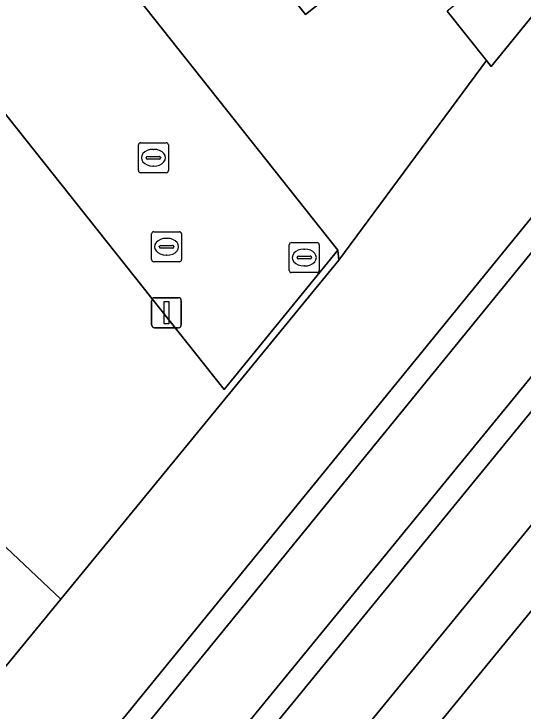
# Model space of a CAD drawing. Extents: x 157320 to 158835, y 386650 to 388491.
# Drawn here: x 157855.8 to 157872.77, y 387375.68 to 387398.91 of the extents above; entities that cross this region are included whole.
import ezdxf

# ---------------------------------------------------------------- set-up
doc = ezdxf.new("R2010")
doc.units = 0
for name, color, linetype in [('IMGEO_Brandkraan', 7, 'Continuous'), ('IMGEO_Erf', 7, 'Continuous'), ('IMGEO_Groenvoorziening', 7, 'Continuous'), ('IMGEO_Kolk', 7, 'Continuous'), ('IMGEO_Lichtmast', 7, 'Continuous'), ('IMGEO_Oever', 7, 'Continuous'), ('IMGEO_Pand', 7, 'Continuous'), ('IMGEO_Rijbaan_lokaal_open', 7, 'Continuous'), ('IMGEO_Rioolput', 7, 'Continuous'), ('IMGEO_Voetpad_halfverhard', 7, 'Continuous'), ('IMGEO_Waterloop', 7, 'Continuous')]:
    doc.layers.add(name, color=color, linetype=linetype)

msp = doc.modelspace()

# ---------------------------------------------------------------- linework, layer by layer
at = {"layer": 'IMGEO_Brandkraan'}
for p, q in [((157864.98, 387390.369), (157864.98, 387391.221)), ((157865.055, 387391.295), (157865.907, 387391.295)), ((157865.981, 387391.221), (157865.981, 387390.369)), ((157865.468, 387391.075), (157865.493, 387391.075)), ((157865.239, 387390.789), (157865.239, 387390.801)), ((157865.677, 387390.752), (157865.279, 387390.752)), ((157865.282, 387390.838), (157865.68, 387390.838)), ((157865.723, 387390.801), (157865.723, 387390.789)), ((157865.491, 387390.515), (157865.466, 387390.515)), ((157865.907, 387390.295), (157865.055, 387390.295))]:
    msp.add_line(p, q, dxfattribs=at)
for points in [[(157864.98, 387390.369), (157864.98, 387391.221)], [(157865.055, 387391.295), (157865.907, 387391.295)], [(157865.981, 387391.221), (157865.981, 387390.369)], [(157865.907, 387390.295), (157865.055, 387390.295)]]:
    msp.add_lwpolyline(points, dxfattribs=at)
for centre, radius, start, end in [((157865.057, 387391.219), 0.0765, 91.552, 178.448), ((157865.057, 387391.219), 0.0765, 91.552, 178.448), ((157865.905, 387391.219), 0.0765, 1.552, 88.448), ((157865.905, 387391.219), 0.0765, 1.552, 88.448), ((157865.279, 387390.798), 0.0403, 85.8775, 175.7526), ((157865.276, 387390.788), 0.0366, 178.938, 274.7102), ((157865.68, 387390.795), 0.043, 264.8664, 352.4533), ((157865.684, 387390.8), 0.0386, 1.7309, 96.639), ((157865.057, 387390.371), 0.0765, 181.552, 268.448), ((157865.057, 387390.371), 0.0765, 181.552, 268.448), ((157865.905, 387390.371), 0.0765, 271.552, 358.448), ((157865.905, 387390.371), 0.0765, 271.552, 358.448)]:
    msp.add_arc(centre, radius, start, end, dxfattribs=at)
for centre, major_axis, ratio, start_param, end_param in [((157865.467, 387390.795), (-0.387, 0.002), 0.722429, 4.712389, 7.853982), ((157865.492, 387390.795), (-0.39, 0.002), 0.717154, 1.570796, 4.712389)]:
    msp.add_ellipse(centre, major_axis=major_axis, ratio=ratio, start_param=start_param, end_param=end_param, dxfattribs=at)
at = {"layer": 'IMGEO_Erf'}
for points in [[(157846.356, 387416.537), (157866.597, 387391.046), (157866.632, 387390.707), (157871.553, 387397.366), (157870.249, 387399.009)], [(157869.841, 387402.323), (157865.524, 387398.899), (157861.785, 387403.612)]]:
    msp.add_lwpolyline(points, dxfattribs=at)
at = {"layer": 'IMGEO_Groenvoorziening'}
for points in [[(157828.004, 387336.888), (157908.816, 387436.002)], [(157912.806, 387431.732), (157897.513, 387415.546), (157802.346, 387299.362), (157799.92, 387296.93), (157798.446, 387295.811), (157795.385, 387293.489), (157794.925, 387294.062), (157794.223, 387293.53), (157794.308, 387293.403), (157794.989, 387292.395), (157795.369, 387291.825)], [(157798.183, 387291.485), (157800.631, 387293.293), (157854.915, 387359.754), (157911.025, 387428.24)], [(157912.17, 387426.729), (157856.037, 387358.279)], [(157877.526, 387404.309), (157871.71, 387397.168), (157871.553, 387397.366), (157866.632, 387390.707), (157857.36, 387379.415), (157849.436, 387369.766), (157847.578, 387367.391), (157842.593, 387361.257), (157836.221, 387353.416), (157833.095, 387349.569), (157829.944, 387345.69)], [(157846.987, 387377.208), (157831.509, 387395.266), (157829.731, 387393.075), (157849.436, 387369.766), (157857.36, 387379.415)], [(157857.36, 387379.415), (157854.121, 387382.466)]]:
    msp.add_lwpolyline(points, dxfattribs=at)
msp.add_lwpolyline([(157866.632, 387390.707), (157866.597, 387391.046), (157862.808, 387386.396), (157854.949, 387396.271), (157854.368, 387386.789), (157855.36, 387386.724), (157855.192, 387383.727), (157854.205, 387383.798), (157854.121, 387382.466), (157857.36, 387379.415)], close=True, dxfattribs=at)
at = {"layer": 'IMGEO_Kolk'}
for p, q in [((157859.949, 387393.696), (157859.949, 387394.548)), ((157860.024, 387394.622), (157860.876, 387394.622)), ((157860.95, 387394.548), (157860.95, 387393.696)), ((157860.437, 387394.402), (157860.462, 387394.402)), ((157860.208, 387394.116), (157860.208, 387394.128)), ((157860.646, 387394.079), (157860.248, 387394.079)), ((157860.251, 387394.165), (157860.649, 387394.165)), ((157860.692, 387394.128), (157860.692, 387394.116)), ((157860.46, 387393.842), (157860.435, 387393.842)), ((157860.876, 387393.622), (157860.024, 387393.622))]:
    msp.add_line(p, q, dxfattribs=at)
for points in [[(157859.949, 387393.696), (157859.949, 387394.548)], [(157860.024, 387394.622), (157860.876, 387394.622)], [(157860.95, 387394.548), (157860.95, 387393.696)], [(157860.876, 387393.622), (157860.024, 387393.622)]]:
    msp.add_lwpolyline(points, dxfattribs=at)
for centre, radius, start, end in [((157860.026, 387394.546), 0.0765, 91.552, 178.448), ((157860.026, 387394.546), 0.0765, 91.552, 178.448), ((157860.874, 387394.546), 0.0765, 1.552, 88.448), ((157860.874, 387394.546), 0.0765, 1.552, 88.448), ((157860.248, 387394.125), 0.0403, 85.8775, 175.7526), ((157860.245, 387394.115), 0.0366, 178.938, 274.7102), ((157860.649, 387394.122), 0.043, 264.8664, 352.4533), ((157860.653, 387394.127), 0.0386, 1.7309, 96.639), ((157860.026, 387393.698), 0.0765, 181.552, 268.448), ((157860.026, 387393.698), 0.0765, 181.552, 268.448), ((157860.874, 387393.698), 0.0765, 271.552, 358.448), ((157860.874, 387393.698), 0.0765, 271.552, 358.448)]:
    msp.add_arc(centre, radius, start, end, dxfattribs=at)
for centre, major_axis, ratio, start_param, end_param in [((157860.436, 387394.122), (-0.387, 0.002), 0.722429, 4.712389, 7.853982), ((157860.461, 387394.122), (-0.39, 0.002), 0.717154, 1.570796, 4.712389)]:
    msp.add_ellipse(centre, major_axis=major_axis, ratio=ratio, start_param=start_param, end_param=end_param, dxfattribs=at)
at = {"layer": 'IMGEO_Lichtmast'}
for p, q in [((157860.389, 387388.558), (157860.389, 387389.358)), ((157860.389, 387389.358), (157860.389, 387388.558)), ((157860.489, 387389.458), (157861.279, 387389.458)), ((157861.279, 387389.458), (157860.489, 387389.458)), ((157861.379, 387389.358), (157861.379, 387388.558)), ((157861.379, 387388.558), (157861.379, 387389.358)), ((157861.279, 387388.458), (157860.489, 387388.458)), ((157860.489, 387388.458), (157861.279, 387388.458))]:
    msp.add_line(p, q, dxfattribs=at)
msp.add_lwpolyline([(157860.809, 387389.333), (157860.959, 387389.333), (157860.959, 387388.583), (157860.809, 387388.583), (157860.809, 387389.333)], dxfattribs=at)
for centre, start, end in [((157860.489, 387389.358), 90, 180), ((157860.489, 387389.358), 90, 180), ((157861.279, 387389.358), 0, 90), ((157861.279, 387389.358), 360, 90), ((157860.489, 387388.558), 180, 270), ((157860.489, 387388.558), 180, 270), ((157861.279, 387388.558), 270, 0), ((157861.279, 387388.558), 270, 0)]:
    msp.add_arc(centre, 0.1, start, end, dxfattribs=at)
at = {"layer": 'IMGEO_Oever'}
for points in [[(157908.816, 387436.002), (157828.004, 387336.888), (157819.12, 387325.881), (157806.914, 387310.298), (157798.944, 387300.717), (157796.24, 387298.432), (157793.359, 387295.998), (157794.925, 387294.062), (157795.385, 387293.489), (157798.446, 387295.811), (157799.92, 387296.93), (157802.346, 387299.362), (157897.513, 387415.546), (157912.806, 387431.732)], [(157912.211, 387432.156), (157896.962, 387416.031), (157801.801, 387299.855), (157799.436, 387297.484), (157798.002, 387296.396), (157795.509, 387294.505), (157795.269, 387294.803), (157794.381, 387295.901), (157796.72, 387297.877), (157799.467, 387300.198), (157807.485, 387309.837), (157819.694, 387325.424), (157828.574, 387336.426), (157909.295, 387435.428)]]:
    msp.add_lwpolyline(points, dxfattribs=at)
at = {"layer": 'IMGEO_Pand'}
msp.add_lwpolyline([(157870.14, 387410.255), (157861.785, 387403.612), (157865.524, 387398.899), (157869.841, 387402.323), (157871.612, 387400.091), (157870.249, 387399.009), (157871.553, 387397.366), (157871.71, 387397.168), (157877.526, 387404.309), (157878.694, 387405.744), (157873.211, 387412.665)], close=True, dxfattribs=at)
at = {"layer": 'IMGEO_Rijbaan_lokaal_open'}
msp.add_lwpolyline([(157846.356, 387416.537), (157845.399, 387407.886), (157846.107, 387407.382), (157853.14, 387398.544), (157854.949, 387396.271), (157862.808, 387386.396), (157866.597, 387391.046)], close=True, dxfattribs=at)
at = {"layer": 'IMGEO_Rioolput'}
for p, q in [((157860.388, 387390.73), (157860.388, 387391.582)), ((157860.463, 387391.656), (157861.315, 387391.656)), ((157860.876, 387391.436), (157860.901, 387391.436)), ((157861.389, 387391.582), (157861.389, 387390.73)), ((157860.647, 387391.15), (157860.647, 387391.162)), ((157861.085, 387391.113), (157860.687, 387391.113)), ((157860.69, 387391.199), (157861.088, 387391.199)), ((157861.131, 387391.162), (157861.131, 387391.15)), ((157860.899, 387390.876), (157860.874, 387390.876)), ((157861.315, 387390.656), (157860.463, 387390.656))]:
    msp.add_line(p, q, dxfattribs=at)
for points in [[(157860.388, 387390.73), (157860.388, 387391.582)], [(157860.463, 387391.656), (157861.315, 387391.656)], [(157861.389, 387391.582), (157861.389, 387390.73)], [(157861.315, 387390.656), (157860.463, 387390.656)]]:
    msp.add_lwpolyline(points, dxfattribs=at)
for centre, radius, start, end in [((157860.465, 387391.58), 0.0765, 91.552, 178.448), ((157860.465, 387391.58), 0.0765, 91.552, 178.448), ((157861.313, 387391.58), 0.0765, 1.552, 88.448), ((157861.313, 387391.58), 0.0765, 1.552, 88.448), ((157860.687, 387391.159), 0.0403, 85.8775, 175.7526), ((157860.684, 387391.149), 0.0366, 178.938, 274.7102), ((157861.088, 387391.156), 0.043, 264.8664, 352.4533), ((157861.092, 387391.161), 0.0386, 1.7309, 96.639), ((157860.465, 387390.732), 0.0765, 181.552, 268.448), ((157860.465, 387390.732), 0.0765, 181.552, 268.448), ((157861.313, 387390.732), 0.0765, 271.552, 358.448), ((157861.313, 387390.732), 0.0765, 271.552, 358.448)]:
    msp.add_arc(centre, radius, start, end, dxfattribs=at)
for centre, major_axis, ratio, start_param, end_param in [((157860.875, 387391.156), (-0.387, 0.002), 0.722429, 4.712389, 7.853982), ((157860.9, 387391.156), (-0.39, 0.002), 0.717154, 1.570796, 4.712389)]:
    msp.add_ellipse(centre, major_axis=major_axis, ratio=ratio, start_param=start_param, end_param=end_param, dxfattribs=at)
at = {"layer": 'IMGEO_Voetpad_halfverhard'}
for points in [[(157911.025, 387428.24), (157854.915, 387359.754), (157800.631, 387293.293), (157798.183, 387291.485)], [(157856.037, 387358.279), (157912.17, 387426.729)]]:
    msp.add_lwpolyline(points, dxfattribs=at)
at = {"layer": 'IMGEO_Waterloop'}
msp.add_lwpolyline([(157909.295, 387435.428), (157828.574, 387336.426), (157819.694, 387325.424), (157807.485, 387309.837), (157799.467, 387300.198), (157796.72, 387297.877), (157794.381, 387295.901), (157795.269, 387294.803), (157795.509, 387294.505), (157798.002, 387296.396), (157799.436, 387297.484), (157801.801, 387299.855), (157896.962, 387416.031)], dxfattribs=at)

doc.saveas('drawing.dxf')
